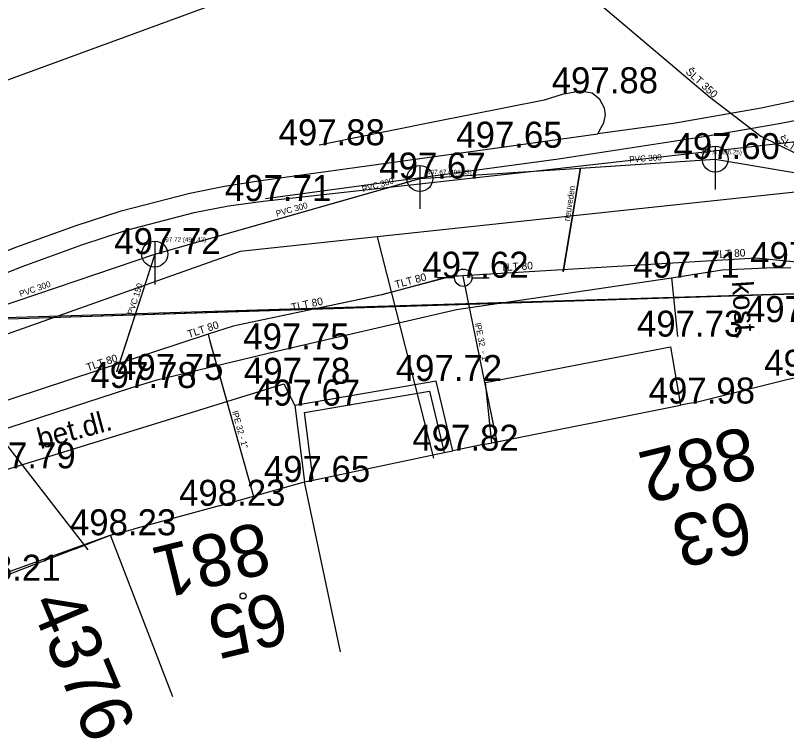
# Model space of a CAD drawing. Extents: x -669642 to -669119, y -1131006 to -1130466.
# Drawn here: x -669617.6 to -669595.35, y -1130642.13 to -1130621.24 of the extents above; entities that cross this region are included whole.
import ezdxf

# ---------------------------------------------------------------- set-up
doc = ezdxf.new("R2010")
doc.units = 0
for name, color, linetype in [('G_Bod_tecka', 7, 'Continuous'), ('G_Bod_vyska', 7, 'Continuous'), ('G_Budovy-znacky', 7, 'Continuous'), ('G_Budovy_Objekty', 7, 'Continuous'), ('G_Budovy_vstupy', 7, 'Continuous'), ('G_Cisla_orientacni', 7, 'Continuous'), ('G_Cisla_popisna', 7, 'Continuous'), ('G_Plochy_zpevnene', 7, 'Continuous'), ('G_Ploty', 7, 'Continuous'), ('G_Popisy_povrchu', 7, 'Continuous'), ('G_Site-kanalizace', 7, 'Continuous'), ('G_Site-vodovod', 7, 'Continuous'), ('G_Z_ELsilove_nadz_kotovane', 7, 'Continuous'), ('G_Z_ELsilove_podz_kotovane', 7, 'Continuous'), ('G_Z_KANAL_podz_kotovane', 7, 'Continuous'), ('G_Z_PLYNY_podz_geodeticky', 7, 'Continuous'), ('G_Z_SPOJE_nadz_kotovane', 7, 'Continuous'), ('G_Z_VODA_podz_kotovane', 7, 'Continuous'), ('G_Zelen-okraj', 7, 'Continuous'), ('Vrstva 11', 7, 'Continuous'), ('Vrstva 16', 7, 'Continuous'), ('Vrstva 2', 7, 'Continuous'), ('Vrstva 26', 7, 'Continuous'), ('Vrstva 3', 7, 'Continuous'), ('Vrstva 4', 7, 'Continuous'), ('Vrstva 6', 7, 'Continuous'), ('Vrstva 62', 7, 'Continuous'), ('Vrstva 8', 7, 'Continuous')]:
    doc.layers.add(name, color=color, linetype=linetype)

msp = doc.modelspace()

# ---------------------------------------------------------------- linework, layer by layer
at = {"layer": 'G_Bod_tecka'}
for p, q in [((-669600.96, -1130623.49), (-669600.96, -1130623.49)), ((-669608.84, -1130624.99), (-669608.84, -1130624.99)), ((-669603.7, -1130625.06), (-669603.7, -1130625.06)), ((-669597.41, -1130625.39), (-669597.41, -1130625.39)), ((-669605.93, -1130625.95), (-669605.93, -1130625.95)), ((-669610.45, -1130626.6), (-669610.45, -1130626.6)), ((-669613.58, -1130628.13), (-669613.58, -1130628.13)), ((-669604.68, -1130628.81), (-669604.68, -1130628.81)), ((-669598.67, -1130628.81), (-669598.67, -1130628.81)), ((-669598.5, -1130630.51), (-669598.5, -1130630.51)), ((-669609.86, -1130630.88), (-669609.86, -1130630.88)), ((-669613.51, -1130631.76), (-669613.51, -1130631.76)), ((-669609.85, -1130631.87), (-669609.85, -1130631.87)), ((-669605.46, -1130631.79), (-669605.46, -1130631.79)), ((-669614.27, -1130631.99), (-669614.27, -1130631.99)), ((-669609.54, -1130632.5), (-669609.54, -1130632.5)), ((-669598.16, -1130632.44), (-669598.16, -1130632.44)), ((-669604.98, -1130633.8), (-669604.98, -1130633.8)), ((-669609.26, -1130634.7), (-669609.26, -1130634.7)), ((-669611.72, -1130635.39), (-669611.72, -1130635.39)), ((-669614.86, -1130636.24), (-669614.86, -1130636.24))]:
    msp.add_line(p, q, dxfattribs=at)
at = {"layer": 'G_Budovy-znacky'}
msp.add_circle((-669611.03, -1130637.99), 0.0875, dxfattribs=at)
at = {"layer": 'G_Budovy_Objekty'}
for p, q in [((-669594.83, -1130631.64), (-669595.38, -1130631.77)), ((-669603.85, -1130633.57), (-669598.41, -1130632.49)), ((-669598.16, -1130632.44), (-669598.41, -1130632.49)), ((-669597.96, -1130632.41), (-669598.16, -1130632.44)), ((-669604.1, -1130633.62), (-669603.85, -1130633.57)), ((-669609.01, -1130634.65), (-669605.23, -1130633.85)), ((-669605.23, -1130633.85), (-669604.98, -1130633.8)), ((-669611.72, -1130635.39), (-669609.26, -1130634.7)), ((-669609.26, -1130634.7), (-669609.01, -1130634.65)), ((-669608.22, -1130639.6), (-669609.26, -1130634.7)), ((-669614.86, -1130636.24), (-669614.19, -1130636.06)), ((-669615.89, -1130636.64), (-669614.86, -1130636.24)), ((-669613.06, -1130640.9), (-669614.86, -1130636.24))]:
    msp.add_line(p, q, dxfattribs=at)
at = {"layer": 'G_Budovy_vstupy'}
for p, q in [((-669595.38, -1130631.77), (-669597.96, -1130632.41)), ((-669604.1, -1130633.62), (-669604.98, -1130633.8)), ((-669611.72, -1130635.39), (-669614.19, -1130636.06)), ((-669615.89, -1130636.64), (-669618.26, -1130637.55))]:
    msp.add_line(p, q, dxfattribs=at)
at = {"layer": 'G_Plochy_zpevnene'}
for p, q in [((-669610.38, -1130626.53), (-669601.93, -1130625.38)), ((-669598.67, -1130628.81), (-669598.5, -1130630.51)), ((-669609.85, -1130631.87), (-669609.54, -1130632.5))]:
    msp.add_line(p, q, dxfattribs=at)
for points in [[(-669593.78, -1130623.43), (-669596.08, -1130623.92), (-669598.61, -1130624.36), (-669600.8, -1130624.66)], [(-669601.93, -1130625.38), (-669597.68, -1130624.73), (-669595.56, -1130624.36), (-669593.68, -1130624)], [(-669636.96, -1130636.44), (-669628.58, -1130633.02), (-669619.62, -1130629.36), (-669617.38, -1130628.48), (-669615.68, -1130627.86), (-669614.39, -1130627.44), (-669612.44, -1130626.93), (-669611.45, -1130626.74), (-669610.45, -1130626.6), (-669602.13, -1130625.68), (-669593.8, -1130624.74)], [(-669610.52, -1130626.01), (-669607.11, -1130625.54), (-669603.7, -1130625.06), (-669600.8, -1130624.66)], [(-669628.34, -1130632.27), (-669619.82, -1130628.8), (-669617.56, -1130627.92), (-669615.85, -1130627.3), (-669614.55, -1130626.88), (-669612.57, -1130626.37), (-669611.57, -1130626.17), (-669610.52, -1130626.01)], [(-669598.67, -1130628.81), (-669597.21, -1130628.58), (-669595.73, -1130628.52), (-669595.23, -1130628.53)], [(-669614.27, -1130631.99), (-669613.51, -1130631.76), (-669609.86, -1130630.88), (-669604.87, -1130629.73), (-669598.67, -1130628.81)], [(-669626.6, -1130640.11), (-669626.71, -1130639.92), (-669626.81, -1130639.74), (-669626.92, -1130639.47), (-669626.96, -1130639.19), (-669626.89, -1130638.87), (-669626.72, -1130638.56), (-669626.44, -1130638.16), (-669625.97, -1130637.64), (-669625.42, -1130637.22), (-669624.42, -1130636.67), (-669622.91, -1130635.95), (-669622.13, -1130635.65), (-669621.34, -1130635.38), (-669619.55, -1130634.85), (-669617.76, -1130634.31), (-669613.8, -1130633.09), (-669609.85, -1130631.87)], [(-669627.72, -1130638.02), (-669627.36, -1130637.53), (-669626.72, -1130636.88), (-669625.97, -1130636.34), (-669625.04, -1130635.81), (-669623.61, -1130635.11), (-669622.13, -1130634.55), (-669618.2, -1130633.27), (-669614.27, -1130631.99)]]:
    msp.add_lwpolyline(points, dxfattribs=at)
at = {"layer": 'G_Ploty'}
for p, q in [((-669605.46, -1130631.79), (-669609.54, -1130632.5)), ((-669604.98, -1130633.8), (-669605.46, -1130631.79)), ((-669609.26, -1130632.7), (-669605.65, -1130632.08)), ((-669605.65, -1130632.08), (-669605.23, -1130633.85)), ((-669609.54, -1130632.5), (-669609.26, -1130634.7)), ((-669609.01, -1130634.65), (-669609.26, -1130632.7))]:
    msp.add_line(p, q, dxfattribs=at)
msp.add_lwpolyline([(-669603.85, -1130633.57), (-669604.04, -1130631.83), (-669600.7, -1130631.19), (-669598.7, -1130630.8), (-669598.41, -1130632.49)], dxfattribs=at)
at = {"layer": 'G_Site-kanalizace'}
for p, q in [((-669597.41, -1130625.015), (-669597.41, -1130626.265)), ((-669605.93, -1130625.575), (-669605.93, -1130626.825)), ((-669613.58, -1130627.755), (-669613.58, -1130629.005))]:
    msp.add_line(p, q, dxfattribs=at)
for centre in [(-669597.41, -1130625.39), (-669605.93, -1130625.95), (-669613.58, -1130628.13)]:
    msp.add_circle(centre, 0.375, dxfattribs=at)
at = {"layer": 'G_Site-vodovod'}
for p, q in [((-669604.93, -1130628.81), (-669605.43, -1130628.81)), ((-669604.43, -1130628.81), (-669603.93, -1130628.81))]:
    msp.add_line(p, q, dxfattribs=at)
msp.add_circle((-669604.68, -1130628.81), 0.25, dxfattribs=at)
at = {"layer": 'G_Z_ELsilove_nadz_kotovane'}
for points in [[(-669594.17, -1130629.25), (-669628.973, -1130630.308), (-669631.66, -1130630.39)], [(-669627.105, -1130640.64), (-669614.865, -1130636.239), (-669614.514, -1130636.144)]]:
    msp.add_lwpolyline(points, dxfattribs=at)
at = {"layer": 'G_Z_ELsilove_podz_kotovane'}
msp.add_lwpolyline([(-669397.44, -1130624.27), (-669468.22, -1130625.55), (-669528.83, -1130625.04), (-669557.25, -1130628.14), (-669594.17, -1130629.25), (-669631.6, -1130630.45), (-669640.046, -1130636.793)], dxfattribs=at)
at = {"layer": 'G_Z_KANAL_podz_kotovane'}
for p, q in [((-669601.3, -1130625.65), (-669601.8, -1130628.64)), ((-669613.58, -1130628.13), (-669605.93, -1130625.95)), ((-669626.58, -1130632.53), (-669613.58, -1130628.13)), ((-669613.58, -1130628.13), (-669614.68, -1130631.53))]:
    msp.add_line(p, q, dxfattribs=at)
for points in [[(-669605.93, -1130625.95), (-669601.3, -1130625.65), (-669597.41, -1130625.39)], [(-669597.41, -1130625.39), (-669582.97, -1130627.83), (-669573.77, -1130629.39), (-669569.45, -1130630.11), (-669561.34, -1130631.49)]]:
    msp.add_lwpolyline(points, dxfattribs=at)
at = {"layer": 'G_Z_PLYNY_podz_geodeticky'}
for points in [[(-669573.96, -1130629.65), (-669581.38, -1130628.6), (-669581.53, -1130628.57), (-669583.16, -1130628.26), (-669593.93, -1130626.22), (-669607.16, -1130627.63), (-669611.11, -1130628.05), (-669619.8, -1130631.13), (-669629.68, -1130634.64), (-669633.72, -1130636.12), (-669639.64, -1130638.28), (-669640.046, -1130638.476)], [(-669607.16, -1130627.63), (-669605.54, -1130634.02)], [(-669619.45, -1130631.58), (-669615.51, -1130636.66)]]:
    msp.add_lwpolyline(points, dxfattribs=at)
at = {"layer": 'G_Z_SPOJE_nadz_kotovane'}
msp.add_lwpolyline([(-669583.02, -1130610.35), (-669626.87, -1130626.42)], dxfattribs=at)
at = {"layer": 'G_Z_VODA_podz_kotovane'}
for points in [[(-669635.26, -1130590.81), (-669630.49, -1130595.57), (-669625.14, -1130600.6), (-669618.08, -1130606.31), (-669611.07, -1130612.13), (-669604.25, -1130617.94), (-669597.57, -1130623.59), (-669596.09, -1130624.73), (-669595.07, -1130625.23), (-669593.75, -1130625.32), (-669588.96, -1130625.85), (-669577.09, -1130627.78), (-669569.16, -1130629), (-669567.55, -1130629.35), (-669552.61, -1130631.29), (-669541.09, -1130632.57), (-669538.15, -1130632.57), (-669535.82, -1130632.78)], [(-669531.96, -1130637.42), (-669546.93, -1130635.94), (-669548.42, -1130635.75), (-669559.76, -1130634.29), (-669560.05, -1130634.19), (-669567.29, -1130633.4), (-669568.79, -1130632.87), (-669569.21, -1130632.72), (-669569.47, -1130632.63), (-669570.1, -1130632.51), (-669578.28, -1130630.98), (-669579.89, -1130630.56), (-669581.72, -1130630.25), (-669585.7, -1130629.35), (-669586.25, -1130629.23), (-669596.24, -1130628.25), (-669604.69, -1130628.76), (-669605.07, -1130628.78), (-669607.03, -1130629.3), (-669611.32, -1130630.21), (-669612.04, -1130630.44), (-669623.29, -1130634.14), (-669633.8, -1130637.84), (-669640.046, -1130640.302)], [(-669604.69, -1130628.76), (-669604.68, -1130628.81), (-669604.11, -1130631.59), (-669603.71, -1130633.55)], [(-669612.04, -1130630.44), (-669611.99, -1130630.64), (-669610.73, -1130635.12)]]:
    msp.add_lwpolyline(points, dxfattribs=at)
at = {"layer": 'G_Zelen-okraj'}
msp.add_lwpolyline([(-669600.8, -1130624.66), (-669600.7, -1130624.48), (-669600.62, -1130624.34), (-669600.57, -1130624.11), (-669600.6, -1130623.92), (-669600.74, -1130623.67), (-669600.96, -1130623.49), (-669601.3, -1130623.43), (-669601.82, -1130623.53), (-669602.34, -1130623.69), (-669605.59, -1130624.33), (-669608.84, -1130624.99)], dxfattribs=at)
at = {"layer": 'Vrstva 11'}
for p, q in [((-669613.581, -1130628.128), (-669605.926, -1130625.952)), ((-669626.576, -1130632.534), (-669613.581, -1130628.128)), ((-669613.581, -1130628.128), (-669614.68, -1130631.533))]:
    msp.add_line(p, q, dxfattribs=at)
for points in [[(-669605.926, -1130625.952), (-669601.303, -1130625.648), (-669597.411, -1130625.392)], [(-669597.411, -1130625.392), (-669582.966, -1130627.832), (-669573.766, -1130629.386), (-669569.451, -1130630.115), (-669561.339, -1130631.485)]]:
    msp.add_lwpolyline(points, dxfattribs=at)
at = {"layer": 'Vrstva 16'}
msp.add_line((-669601.303, -1130625.648), (-669601.802, -1130628.635), dxfattribs=at)
at = {"layer": 'Vrstva 26'}
for points in [[(-669635.26, -1130590.81), (-669630.49, -1130595.57), (-669625.14, -1130600.6), (-669618.08, -1130606.31), (-669611.07, -1130612.13), (-669604.25, -1130617.94), (-669597.57, -1130623.59), (-669596.09, -1130624.73), (-669595.07, -1130625.23), (-669593.75, -1130625.32), (-669588.96, -1130625.85), (-669577.09, -1130627.78), (-669569.16, -1130629), (-669567.55, -1130629.35), (-669552.61, -1130631.29), (-669541.09, -1130632.57), (-669538.152, -1130632.567), (-669535.819, -1130632.776)], [(-669531.955, -1130637.416), (-669546.934, -1130635.937), (-669548.416, -1130635.747), (-669559.759, -1130634.29), (-669560.046, -1130634.192), (-669567.293, -1130633.401), (-669568.793, -1130632.87), (-669569.211, -1130632.722), (-669569.47, -1130632.63), (-669570.098, -1130632.512), (-669578.28, -1130630.977), (-669579.894, -1130630.564), (-669581.724, -1130630.254), (-669585.703, -1130629.349), (-669586.246, -1130629.226), (-669596.236, -1130628.247), (-669604.69, -1130628.76), (-669605.069, -1130628.783), (-669607.034, -1130629.302), (-669611.321, -1130630.207), (-669612.04, -1130630.443), (-669623.293, -1130634.136), (-669633.803, -1130637.835), (-669640.046, -1130640.302)], [(-669604.69, -1130628.76), (-669604.679, -1130628.813), (-669604.112, -1130631.593), (-669603.714, -1130633.547)], [(-669612.04, -1130630.443), (-669611.986, -1130630.635), (-669610.732, -1130635.117)]]:
    msp.add_lwpolyline(points, dxfattribs=at)
at = {"layer": 'Vrstva 6'}
for p, q in [((-669604.679, -1130628.813), (-669604.679, -1130628.813)), ((-669611.986, -1130630.635), (-669611.986, -1130630.635))]:
    msp.add_line(p, q, dxfattribs=at)
at = {"layer": 'Vrstva 62'}
msp.add_line((-669594.17, -1130629.25), (-669631.6, -1130630.45), dxfattribs=at)
at = {"layer": 'Vrstva 8'}
for p, q in [((-669597.411, -1130625.392), (-669597.411, -1130625.392)), ((-669605.926, -1130625.952), (-669605.926, -1130625.952)), ((-669613.581, -1130628.128), (-669613.581, -1130628.128))]:
    msp.add_line(p, q, dxfattribs=at)

# ---------------------------------------------------------------- texts
at = {"layer": 'G_Bod_vyska'}
for s, p in [('497.88', (-669602.126, -1130623.49)), ('497.88', (-669610.006, -1130624.99)), ('497.65', (-669604.88, -1130625.06)), ('497.60', (-669598.611, -1130625.39)), ('497.67', (-669607.1, -1130625.95)), ('497.71', (-669611.554, -1130626.6)), ('497.72', (-669614.746, -1130628.13)), ('497.62', (-669596.4, -1130628.53)), ('497.62', (-669605.86, -1130628.81)), ('497.71', (-669599.774, -1130628.81)), ('497.66', (-669596.523, -1130630.09)), ('497.73', (-669599.666, -1130630.51)), ('497.75', (-669611.026, -1130630.88)), ('497.75', (-669614.666, -1130631.76)), ('497.72', (-669606.626, -1130631.79)), ('497.53', (-669595.996, -1130631.64)), ('497.78', (-669615.436, -1130631.99)), ('497.78', (-669611.006, -1130631.87)), ('497.98', (-669599.328, -1130632.44)), ('497.67', (-669610.72, -1130632.5)), ('497.82', (-669606.146, -1130633.8)), ('497.79', (-669618.928, -1130634.31)), ('497.65', (-669610.43, -1130634.7)), ('498.23', (-669612.876, -1130635.39)), ('498.23', (-669616.026, -1130636.24)), ('498.21', (-669619.364, -1130637.55))]:
    msp.add_text(s, height=0.75, dxfattribs=at).set_placement(p)
at = {"layer": 'G_Cisla_orientacni'}
for s, p in [('63', (-669596.582, -1130635.209)), ('65', (-669609.972, -1130637.849))]:
    msp.add_text(s, height=1.5, rotation=193.8119, dxfattribs=at).set_placement(p)
at = {"layer": 'G_Cisla_popisna'}
for s, rotation, p in [('882', 193.8119, (-669596.459, -1130633.078)), ('881', 193.8119, (-669610.482, -1130635.829)), ('4376', 292.8431, (-669617.201, -1130638.2))]:
    msp.add_text(s, height=1.5, rotation=rotation, dxfattribs=at).set_placement(p)
at = {"layer": 'G_Popisy_povrchu'}
for s, rotation, p in [('kost.', 273.7184, (-669596.926, -1130628.921)), ('bet.dl.', 15.0602, (-669616.878, -1130633.759))]:
    msp.add_text(s, height=0.6, rotation=rotation, dxfattribs=at).set_placement(p)
at = {"layer": 'Vrstva 2'}
for s, p in [('497.6 (496.25)', (-669597.821, -1130625.254)), ('497.67 (496.33)', (-669605.721, -1130625.83)), ('497.72 (496.42)', (-669613.376, -1130627.775))]:
    msp.add_text(s, height=0.13163, dxfattribs=at).set_placement(p)
at = {"layer": 'Vrstva 3'}
for s, rotation, p in [('PVC 300', 3.7609, (-669599.884, -1130625.484)), ('PVC 300', 15.8683, (-669607.572, -1130626.347)), ('neuveden', 80.4679, (-669601.614, -1130627.189)), ('PVC 300', 15.8497, (-669610.056, -1130627.053)), ('PVC 300', 18.7091, (-669617.454, -1130629.367)), ('PVC 150', 72.1349, (-669614.207, -1130629.897))]:
    msp.add_text(s, height=0.1755, rotation=rotation, dxfattribs=at).set_placement(p)
at = {"layer": 'Vrstva 4'}
for s, height, rotation, p in [('ŠLT 350', 0.2194, 317.6229, (-669598.28, -1130622.894)), ('ŠLT 350', 0.2194, 328.7418, (-669595.617, -1130624.878)), ('TLT 80', 0.2194, 3.4733, (-669597.46, -1130628.251)), ('TLT 80', 0.2194, 3.4733, (-669603.592, -1130628.623)), ('TLT 80', 0.2194, 14.8284, (-669606.622, -1130629.12)), ('TLT 80', 0.2194, 11.9372, (-669609.619, -1130629.776)), ('TLT 80', 0.2194, 18.121, (-669612.595, -1130630.551)), ('lPE 32  - 1"', 0.17551, 281.4089, (-669604.345, -1130630.131)), ('TLT 80', 0.2194, 18.121, (-669615.514, -1130631.509)), ('lPE 32 - 1"', 0.17551, 285.6314, (-669611.35, -1130632.678))]:
    msp.add_text(s, height=height, rotation=rotation, dxfattribs=at).set_placement(p)

doc.saveas('drawing.dxf')
